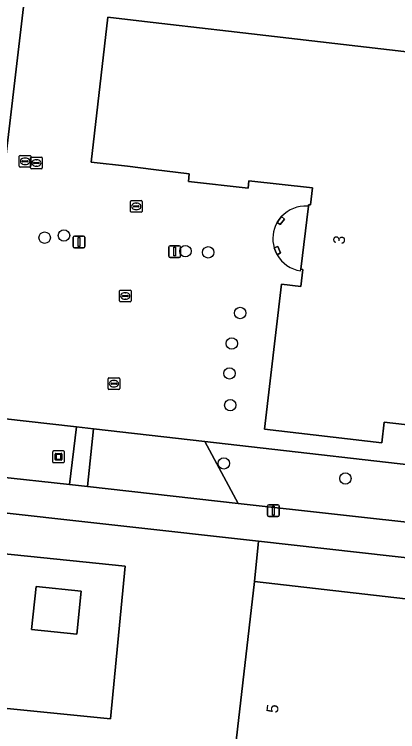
# Model space of a CAD drawing. Extents: x 161928 to 163071, y 386474 to 387428.
# Drawn here: x 162531.2 to 162564, y 386808.8 to 386870.3 of the extents above; entities that cross this region are included whole.
import ezdxf

# ---------------------------------------------------------------- set-up
doc = ezdxf.new("R2010")
doc.units = 0
for name, color, linetype in [('IMGEO_Boom', 7, 'Continuous'), ('IMGEO_Erf', 7, 'Continuous'), ('IMGEO_Groenvoorziening', 7, 'Continuous'), ('IMGEO_Kolk', 7, 'Continuous'), ('IMGEO_Kunstobject', 7, 'Continuous'), ('IMGEO_Lage_trafo', 7, 'Continuous'), ('IMGEO_Lichtmast', 7, 'Continuous'), ('IMGEO_Pand', 7, 'Continuous'), ('IMGEO_Pand_nummerreeks', 7, 'Continuous'), ('IMGEO_Pand_overbouw', 7, 'Continuous'), ('IMGEO_Parkeervlak_open', 7, 'Continuous'), ('IMGEO_Rioolput', 7, 'Continuous'), ('IMGEO_Voetpad_open', 7, 'Continuous')]:
    doc.layers.add(name, color=color, linetype=linetype)

msp = doc.modelspace()

# ---------------------------------------------------------------- linework, layer by layer
at = {"layer": 'IMGEO_Boom'}
for centre in [(162533.822, 386851.147), (162535.476, 386851.332), (162545.875, 386849.992), (162547.83, 386849.892), (162550.562, 386844.691), (162549.843, 386842.082), (162549.651, 386839.518), (162549.717, 386836.796), (162549.164, 386831.806), (162559.571, 386830.509)]:
    msp.add_circle(centre, 0.489, dxfattribs=at)
at = {"layer": 'IMGEO_Erf'}
for points in [[(162539.362, 386935.582), (162535.403, 386899.896), (162530.434, 386857.56)], [(162528.171, 386835.895), (162536.548, 386834.938), (162538.007, 386834.772), (162547.524, 386833.685), (162592.463, 386828.554), (162599.971, 386892.227)], [(162571.333, 386834.36), (162562.882, 386835.34), (162562.678, 386833.581), (162552.636, 386834.752), (162554.107, 386847.175), (162555.769, 386846.974), (162555.937, 386848.415), (162555.751, 386848.438), (162556.406, 386853.837), (162556.423, 386853.974), (162556.586, 386853.959), (162556.743, 386855.406), (162551.313, 386856.013), (162551.248, 386855.39), (162546.13, 386855.968), (162546.194, 386856.633), (162543.139, 386856.979), (162540.911, 386857.271), (162537.814, 386857.619), (162539.242, 386870.033), (162542.363, 386869.675), (162544.608, 386869.416), (162549.575, 386868.841), (162566.535, 386866.876)]]:
    msp.add_lwpolyline(points, dxfattribs=at)
for points in [[(162554.101, 386852.956), (162554.346, 386852.74), (162554.001, 386852.28), (162553.723, 386852.44), (162553.897, 386852.709)], [(162553.775, 386850.379), (162554.01, 386849.854), (162553.72, 386849.691), (162553.578, 386849.978), (162553.471, 386850.28)], [(162590.197, 386810.896), (162591.162, 386818.96), (162590.957, 386820.768), (162586.471, 386821.274), (162552.129, 386825.148), (162551.783, 386821.695), (162575.899, 386818.929), (162572.408, 386788.492), (162557.025, 386790.256), (162556.061, 386781.857), (162540.754, 386783.612), (162532.405, 386784.57), (162531.842, 386779.193), (162531.76, 386778.407), (162540.094, 386777.49), (162540.185, 386778.232), (162546.923, 386777.131), (162570.982, 386774.364), (162585.621, 386772.68)]]:
    msp.add_lwpolyline(points, close=True, dxfattribs=at)
at = {"layer": 'IMGEO_Groenvoorziening'}
for points in [[(162528.171, 386835.895), (162527.837, 386832.954), (162527.823, 386832.774), (162527.825, 386832.593), (162527.843, 386832.414), (162527.876, 386832.236), (162527.926, 386832.062), (162527.991, 386831.894), (162528.071, 386831.732), (162528.165, 386831.578), (162528.272, 386831.432), (162528.392, 386831.297), (162528.524, 386831.173), (162528.666, 386831.062), (162528.817, 386830.963), (162528.977, 386830.879), (162529.143, 386830.809), (162529.315, 386830.754), (162529.492, 386830.715), (162529.613, 386830.697), (162535.962, 386829.99), (162536.548, 386834.938)], [(162538.007, 386834.772), (162537.488, 386829.82), (162550.384, 386828.383), (162547.524, 386833.685)], [(162592.463, 386828.554), (162547.524, 386833.685), (162550.384, 386828.383), (162591.897, 386823.758)], [(162526.291, 386811.228), (162539.457, 386809.906), (162540.722, 386822.998), (162527.584, 386824.351)], [(162536.575, 386817.175), (162532.711, 386817.572), (162533.09, 386821.262), (162536.955, 386820.865)]]:
    msp.add_lwpolyline(points, close=True, dxfattribs=at)
at = {"layer": 'IMGEO_Kolk'}
for p, q in [((162541.168, 386853.402), (162541.168, 386854.254)), ((162541.243, 386854.328), (162542.095, 386854.328)), ((162541.427, 386853.822), (162541.427, 386853.834)), ((162541.865, 386853.785), (162541.467, 386853.785)), ((162541.47, 386853.871), (162541.868, 386853.871)), ((162541.656, 386854.108), (162541.681, 386854.108)), ((162541.911, 386853.834), (162541.911, 386853.822)), ((162542.169, 386854.254), (162542.169, 386853.402)), ((162542.095, 386853.328), (162541.243, 386853.328)), ((162541.679, 386853.548), (162541.654, 386853.548)), ((162540.226, 386845.729), (162540.226, 386846.581)), ((162540.301, 386846.655), (162541.153, 386846.655)), ((162540.714, 386846.435), (162540.739, 386846.435)), ((162541.227, 386846.581), (162541.227, 386845.729)), ((162540.485, 386846.149), (162540.485, 386846.161)), ((162540.923, 386846.112), (162540.525, 386846.112)), ((162540.528, 386846.198), (162540.926, 386846.198)), ((162540.737, 386845.875), (162540.712, 386845.875)), ((162540.969, 386846.161), (162540.969, 386846.149)), ((162541.153, 386845.655), (162540.301, 386845.655)), ((162539.249, 386838.211), (162539.249, 386839.063)), ((162539.324, 386839.137), (162540.176, 386839.137)), ((162540.25, 386839.063), (162540.25, 386838.211)), ((162539.508, 386838.631), (162539.508, 386838.643)), ((162539.946, 386838.594), (162539.548, 386838.594)), ((162539.551, 386838.68), (162539.949, 386838.68)), ((162539.737, 386838.917), (162539.762, 386838.917)), ((162539.992, 386838.643), (162539.992, 386838.631)), ((162540.176, 386838.137), (162539.324, 386838.137)), ((162539.76, 386838.357), (162539.735, 386838.357))]:
    msp.add_line(p, q, dxfattribs=at)
for points in [[(162541.168, 386853.402), (162541.168, 386854.254)], [(162541.243, 386854.328), (162542.095, 386854.328)], [(162542.169, 386854.254), (162542.169, 386853.402)], [(162542.095, 386853.328), (162541.243, 386853.328)], [(162540.226, 386845.729), (162540.226, 386846.581)], [(162540.301, 386846.655), (162541.153, 386846.655)], [(162541.227, 386846.581), (162541.227, 386845.729)], [(162541.153, 386845.655), (162540.301, 386845.655)], [(162539.249, 386838.211), (162539.249, 386839.063)], [(162539.324, 386839.137), (162540.176, 386839.137)], [(162540.25, 386839.063), (162540.25, 386838.211)], [(162540.176, 386838.137), (162539.324, 386838.137)]]:
    msp.add_lwpolyline(points, dxfattribs=at)
for centre, radius, start, end in [((162541.245, 386854.252), 0.0765, 91.55205, 178.44795), ((162541.245, 386854.252), 0.0765, 91.55205, 178.44795), ((162541.467, 386853.831), 0.0403, 85.87752, 175.75265), ((162541.464, 386853.821), 0.0366, 178.93798, 274.71019), ((162541.868, 386853.828), 0.043, 264.86636, 352.45326), ((162541.872, 386853.833), 0.0386, 1.73085, 96.63898), ((162542.093, 386854.252), 0.0765, 1.55205, 88.44795), ((162542.093, 386854.252), 0.0765, 1.55205, 88.44795), ((162541.245, 386853.404), 0.0765, 181.55205, 268.44795), ((162541.245, 386853.404), 0.0765, 181.55205, 268.44795), ((162542.093, 386853.404), 0.0765, 271.55205, 358.44795), ((162542.093, 386853.404), 0.0765, 271.55205, 358.44795), ((162540.303, 386846.579), 0.0765, 91.55205, 178.44795), ((162540.303, 386846.579), 0.0765, 91.55205, 178.44795), ((162541.151, 386846.579), 0.0765, 1.55205, 88.44795), ((162541.151, 386846.579), 0.0765, 1.55205, 88.44795), ((162540.525, 386846.158), 0.0403, 85.87752, 175.75265), ((162540.522, 386846.148), 0.0366, 178.93798, 274.71019), ((162540.926, 386846.155), 0.043, 264.86636, 352.45326), ((162540.93, 386846.16), 0.0386, 1.73085, 96.63898), ((162540.303, 386845.731), 0.0765, 181.55205, 268.44795), ((162540.303, 386845.731), 0.0765, 181.55205, 268.44795), ((162541.151, 386845.731), 0.0765, 271.55205, 358.44795), ((162541.151, 386845.731), 0.0765, 271.55205, 358.44795), ((162539.326, 386839.061), 0.0765, 91.55205, 178.44795), ((162539.326, 386839.061), 0.0765, 91.55205, 178.44795), ((162540.174, 386839.061), 0.0765, 1.55205, 88.44795), ((162540.174, 386839.061), 0.0765, 1.55205, 88.44795), ((162539.548, 386838.64), 0.0403, 85.87752, 175.75265), ((162539.545, 386838.63), 0.0366, 178.93798, 274.71019), ((162539.949, 386838.637), 0.043, 264.86636, 352.45326), ((162539.953, 386838.642), 0.0386, 1.73085, 96.63898), ((162539.326, 386838.213), 0.0765, 181.55205, 268.44795), ((162539.326, 386838.213), 0.0765, 181.55205, 268.44795), ((162540.174, 386838.213), 0.0765, 271.55205, 358.44795), ((162540.174, 386838.213), 0.0765, 271.55205, 358.44795)]:
    msp.add_arc(centre, radius, start, end, dxfattribs=at)
for centre, major_axis, ratio, start_param, end_param in [((162541.655, 386853.828), (-0.387, 0.002), 0.722429, 4.712389, 7.853982), ((162541.68, 386853.828), (-0.39, 0.002), 0.717154, 1.570796, 4.712389), ((162540.713, 386846.155), (-0.387, 0.002), 0.722429, 4.712389, 7.853982), ((162540.738, 386846.155), (-0.39, 0.002), 0.717154, 1.570796, 4.712389), ((162539.736, 386838.637), (-0.387, 0.002), 0.722429, 4.712389, 7.853982), ((162539.761, 386838.637), (-0.39, 0.002), 0.717154, 1.570796, 4.712389)]:
    msp.add_ellipse(centre, major_axis=major_axis, ratio=ratio, start_param=start_param, end_param=end_param, dxfattribs=at)
at = {"layer": 'IMGEO_Kunstobject'}
for p, q in [((162535.425, 386832.872), (162534.584, 386832.872)), ((162535.425, 386832.872), (162534.584, 386832.872)), ((162534.509, 386832.788), (162534.509, 386831.947)), ((162534.509, 386832.788), (162534.509, 386831.947)), ((162534.723, 386832.136), (162534.723, 386832.61)), ((162534.773, 386832.66), (162535.247, 386832.66)), ((162534.803, 386832.56), (162534.803, 386832.186)), ((162535.197, 386832.58), (162534.823, 386832.58)), ((162535.217, 386832.186), (162535.217, 386832.56)), ((162535.297, 386832.61), (162535.297, 386832.136)), ((162535.509, 386831.956), (162535.509, 386832.797)), ((162535.509, 386831.956), (162535.509, 386832.797)), ((162534.593, 386831.872), (162535.434, 386831.872)), ((162534.593, 386831.872), (162535.434, 386831.872)), ((162535.247, 386832.086), (162534.773, 386832.086)), ((162534.823, 386832.166), (162535.197, 386832.166))]:
    msp.add_line(p, q, dxfattribs=at)
for centre, radius, start, end in [((162534.587, 386832.794), 0.0779, 92.4484, 184.28452), ((162534.587, 386832.794), 0.0779, 92.4484, 184.28452), ((162535.431, 386832.794), 0.0779, 2.4484, 94.28452), ((162535.431, 386832.794), 0.0779, 2.4484, 94.28452), ((162534.773, 386832.61), 0.05, 90, 180), ((162534.823, 386832.56), 0.02, 90, 180), ((162535.197, 386832.56), 0.02, 360, 90), ((162535.247, 386832.61), 0.05, 360, 90), ((162534.587, 386831.95), 0.0779, 182.4484, 274.28452), ((162534.587, 386831.95), 0.0779, 182.4484, 274.28452), ((162534.773, 386832.136), 0.05, 180, 270), ((162534.823, 386832.186), 0.02, 180, 270), ((162535.197, 386832.186), 0.02, 270, 0), ((162535.247, 386832.136), 0.05, 270, 0), ((162535.431, 386831.95), 0.0779, 272.4484, 4.28452), ((162535.431, 386831.95), 0.0779, 272.4484, 4.28452)]:
    msp.add_arc(centre, radius, start, end, dxfattribs=at)
at = {"layer": 'IMGEO_Lage_trafo'}
msp.add_lwpolyline([(162536.955, 386820.865), (162533.09, 386821.262), (162532.711, 386817.572), (162536.575, 386817.175)], close=True, dxfattribs=at)
at = {"layer": 'IMGEO_Lichtmast'}
for p, q in [((162536.265, 386850.381), (162536.265, 386851.181)), ((162536.265, 386851.181), (162536.265, 386850.381)), ((162536.365, 386851.281), (162537.155, 386851.281)), ((162537.155, 386851.281), (162536.365, 386851.281)), ((162537.255, 386851.181), (162537.255, 386850.381)), ((162537.255, 386850.381), (162537.255, 386851.181)), ((162537.155, 386850.281), (162536.365, 386850.281)), ((162536.365, 386850.281), (162537.155, 386850.281)), ((162544.46, 386849.556), (162544.46, 386850.356)), ((162544.46, 386850.356), (162544.46, 386849.556)), ((162544.56, 386850.456), (162545.35, 386850.456)), ((162545.35, 386850.456), (162544.56, 386850.456)), ((162545.45, 386850.356), (162545.45, 386849.556)), ((162545.45, 386849.556), (162545.45, 386850.356)), ((162545.35, 386849.456), (162544.56, 386849.456)), ((162544.56, 386849.456), (162545.35, 386849.456)), ((162552.903, 386827.359), (162552.903, 386828.159)), ((162552.903, 386828.159), (162552.903, 386827.359)), ((162553.003, 386828.259), (162553.793, 386828.259)), ((162553.793, 386828.259), (162553.003, 386828.259)), ((162553.893, 386828.159), (162553.893, 386827.359)), ((162553.893, 386827.359), (162553.893, 386828.159)), ((162553.793, 386827.259), (162553.003, 386827.259)), ((162553.003, 386827.259), (162553.793, 386827.259))]:
    msp.add_line(p, q, dxfattribs=at)
for points in [[(162536.685, 386851.156), (162536.835, 386851.156), (162536.835, 386850.406), (162536.685, 386850.406), (162536.685, 386851.156)], [(162544.88, 386850.331), (162545.03, 386850.331), (162545.03, 386849.581), (162544.88, 386849.581), (162544.88, 386850.331)], [(162553.323, 386828.134), (162553.473, 386828.134), (162553.473, 386827.384), (162553.323, 386827.384), (162553.323, 386828.134)]]:
    msp.add_lwpolyline(points, dxfattribs=at)
for centre, start, end in [((162536.365, 386851.181), 90, 180), ((162536.365, 386851.181), 90, 180), ((162537.155, 386851.181), 0, 90), ((162537.155, 386851.181), 360, 90), ((162536.365, 386850.381), 180, 270), ((162536.365, 386850.381), 180, 270), ((162537.155, 386850.381), 270, 0), ((162537.155, 386850.381), 270, 0), ((162544.56, 386850.356), 90, 180), ((162544.56, 386850.356), 90, 180), ((162545.35, 386850.356), 0, 90), ((162545.35, 386850.356), 360, 90), ((162544.56, 386849.556), 180, 270), ((162544.56, 386849.556), 180, 270), ((162545.35, 386849.556), 270, 0), ((162545.35, 386849.556), 270, 0), ((162553.003, 386828.159), 90, 180), ((162553.003, 386828.159), 90, 180), ((162553.793, 386828.159), 0, 90), ((162553.793, 386828.159), 360, 90), ((162553.003, 386827.359), 180, 270), ((162553.003, 386827.359), 180, 270), ((162553.793, 386827.359), 270, 0), ((162553.793, 386827.359), 270, 0)]:
    msp.add_arc(centre, 0.1, start, end, dxfattribs=at)
at = {"layer": 'IMGEO_Pand'}
msp.add_lwpolyline([(162566.535, 386866.876), (162549.575, 386868.841), (162544.608, 386869.416), (162542.363, 386869.675), (162539.242, 386870.033), (162537.814, 386857.619), (162540.911, 386857.271), (162543.139, 386856.979), (162546.194, 386856.633), (162546.13, 386855.968), (162551.248, 386855.39), (162551.313, 386856.013), (162556.743, 386855.406), (162556.586, 386853.959), (162556.423, 386853.974), (162556.406, 386853.837), (162555.751, 386848.438), (162555.937, 386848.415), (162555.769, 386846.974), (162554.107, 386847.175), (162552.636, 386834.752), (162562.678, 386833.581), (162562.882, 386835.34), (162571.333, 386834.36)], dxfattribs=at)
for points in [[(162554.346, 386852.74), (162554.101, 386852.956), (162553.897, 386852.709), (162553.723, 386852.44), (162554.001, 386852.28)], [(162553.775, 386850.379), (162553.471, 386850.28), (162553.578, 386849.978), (162553.72, 386849.691), (162554.01, 386849.854)], [(162551.783, 386821.695), (162549.334, 386800.335), (162542.136, 386801.067), (162542.097, 386803.066), (162534.624, 386803.923), (162534.24, 386800.572), (162532.405, 386784.57), (162540.754, 386783.612), (162556.061, 386781.857), (162557.025, 386790.256), (162572.408, 386788.492), (162575.899, 386818.929)]]:
    msp.add_lwpolyline(points, close=True, dxfattribs=at)
at = {"layer": 'IMGEO_Pand_overbouw'}
for points in [[(162555.735, 386848.305), (162555.751, 386848.438), (162556.406, 386853.837)], [(162556.406, 386853.837), (162556.335, 386853.843)]]:
    msp.add_lwpolyline(points, dxfattribs=at)
for centre, radius, start, end in [((162556.145, 386851.064), 2.785, 86.09152, 137.21915), ((162556.122, 386851.079), 2.759, 137.11779, 150.43232), ((162556.154, 386851.062), 2.794, 150.44392, 196.24723), ((162556.06, 386851.027), 2.694, 196.10072, 209.73175), ((162556.148, 386851.063), 2.788, 209.46535, 261.49106)]:
    msp.add_arc(centre, radius, start, end, dxfattribs=at)
at = {"layer": 'IMGEO_Parkeervlak_open'}
msp.add_lwpolyline([(162524.527, 386801.638), (162534.24, 386800.572), (162534.624, 386803.923), (162542.097, 386803.066), (162542.136, 386801.067), (162549.334, 386800.335), (162551.783, 386821.695), (162552.129, 386825.148), (162527.763, 386827.865), (162527.584, 386824.351), (162540.722, 386822.998), (162539.457, 386809.906), (162526.291, 386811.228)], close=True, dxfattribs=at)
at = {"layer": 'IMGEO_Rioolput'}
for p, q in [((162531.643, 386857.27), (162531.643, 386858.122)), ((162531.718, 386858.196), (162532.57, 386858.196)), ((162532.644, 386858.122), (162532.644, 386857.27)), ((162531.902, 386857.69), (162531.902, 386857.702)), ((162532.34, 386857.653), (162531.942, 386857.653)), ((162531.945, 386857.739), (162532.343, 386857.739)), ((162532.131, 386857.976), (162532.156, 386857.976)), ((162532.386, 386857.702), (162532.386, 386857.69)), ((162532.62, 386857.124), (162532.62, 386857.976)), ((162532.695, 386858.05), (162533.547, 386858.05)), ((162532.879, 386857.544), (162532.879, 386857.556)), ((162533.317, 386857.507), (162532.919, 386857.507)), ((162532.922, 386857.593), (162533.32, 386857.593)), ((162533.108, 386857.83), (162533.133, 386857.83)), ((162533.363, 386857.556), (162533.363, 386857.544)), ((162533.621, 386857.976), (162533.621, 386857.124)), ((162532.57, 386857.196), (162531.718, 386857.196)), ((162532.154, 386857.416), (162532.129, 386857.416)), ((162533.547, 386857.05), (162532.695, 386857.05)), ((162533.131, 386857.27), (162533.106, 386857.27))]:
    msp.add_line(p, q, dxfattribs=at)
for points in [[(162531.643, 386857.27), (162531.643, 386858.122)], [(162531.718, 386858.196), (162532.57, 386858.196)], [(162532.644, 386858.122), (162532.644, 386857.27)], [(162532.62, 386857.124), (162532.62, 386857.976)], [(162532.695, 386858.05), (162533.547, 386858.05)], [(162533.621, 386857.976), (162533.621, 386857.124)], [(162532.57, 386857.196), (162531.718, 386857.196)], [(162533.547, 386857.05), (162532.695, 386857.05)]]:
    msp.add_lwpolyline(points, dxfattribs=at)
for centre, radius, start, end in [((162531.72, 386858.12), 0.0765, 91.55205, 178.44795), ((162531.72, 386858.12), 0.0765, 91.55205, 178.44795), ((162532.568, 386858.12), 0.0765, 1.55205, 88.44795), ((162532.568, 386858.12), 0.0765, 1.55205, 88.44795), ((162531.942, 386857.699), 0.0403, 85.87752, 175.75265), ((162531.939, 386857.689), 0.0366, 178.93798, 274.71019), ((162532.343, 386857.696), 0.043, 264.86636, 352.45326), ((162532.347, 386857.701), 0.0386, 1.73085, 96.63898), ((162532.697, 386857.974), 0.0765, 91.55205, 178.44795), ((162532.697, 386857.974), 0.0765, 91.55205, 178.44795), ((162532.919, 386857.553), 0.0403, 85.87752, 175.75265), ((162532.916, 386857.543), 0.0366, 178.93798, 274.71019), ((162533.32, 386857.55), 0.043, 264.86636, 352.45326), ((162533.324, 386857.555), 0.0386, 1.73085, 96.63898), ((162533.545, 386857.974), 0.0765, 1.55205, 88.44795), ((162533.545, 386857.974), 0.0765, 1.55205, 88.44795), ((162531.72, 386857.272), 0.0765, 181.55205, 268.44795), ((162531.72, 386857.272), 0.0765, 181.55205, 268.44795), ((162532.568, 386857.272), 0.0765, 271.55205, 358.44795), ((162532.568, 386857.272), 0.0765, 271.55205, 358.44795), ((162532.697, 386857.126), 0.0765, 181.55205, 268.44795), ((162532.697, 386857.126), 0.0765, 181.55205, 268.44795), ((162533.545, 386857.126), 0.0765, 271.55205, 358.44795), ((162533.545, 386857.126), 0.0765, 271.55205, 358.44795)]:
    msp.add_arc(centre, radius, start, end, dxfattribs=at)
for centre, major_axis, ratio, start_param, end_param in [((162532.13, 386857.696), (-0.387, 0.002), 0.722429, 4.712389, 7.853982), ((162532.155, 386857.696), (-0.39, 0.002), 0.717154, 1.570796, 4.712389), ((162533.107, 386857.55), (-0.387, 0.002), 0.722429, 4.712389, 7.853982), ((162533.132, 386857.55), (-0.39, 0.002), 0.717154, 1.570796, 4.712389)]:
    msp.add_ellipse(centre, major_axis=major_axis, ratio=ratio, start_param=start_param, end_param=end_param, dxfattribs=at)
at = {"layer": 'IMGEO_Voetpad_open'}
for points in [[(162530.434, 386857.56), (162535.403, 386899.896)], [(162527.763, 386827.865), (162552.129, 386825.148), (162586.471, 386821.274), (162590.957, 386820.768), (162591.374, 386820.721), (162592.734, 386820.568), (162594.244, 386823.494), (162591.897, 386823.758), (162550.384, 386828.383), (162537.488, 386829.82), (162535.962, 386829.99), (162529.613, 386830.697)]]:
    msp.add_lwpolyline(points, dxfattribs=at)
msp.add_lwpolyline([(162537.488, 386829.82), (162538.007, 386834.772), (162536.548, 386834.938), (162535.962, 386829.99)], close=True, dxfattribs=at)

# ---------------------------------------------------------------- texts
at = {"layer": 'IMGEO_Pand_nummerreeks'}
for s, rotation, p in [('3', 83.32525, (162559.488, 386850.533)), ('5', 83.45939, (162553.786, 386810.368))]:
    msp.add_text(s, height=1, rotation=rotation, dxfattribs=at).set_placement(p)

doc.saveas('drawing.dxf')
